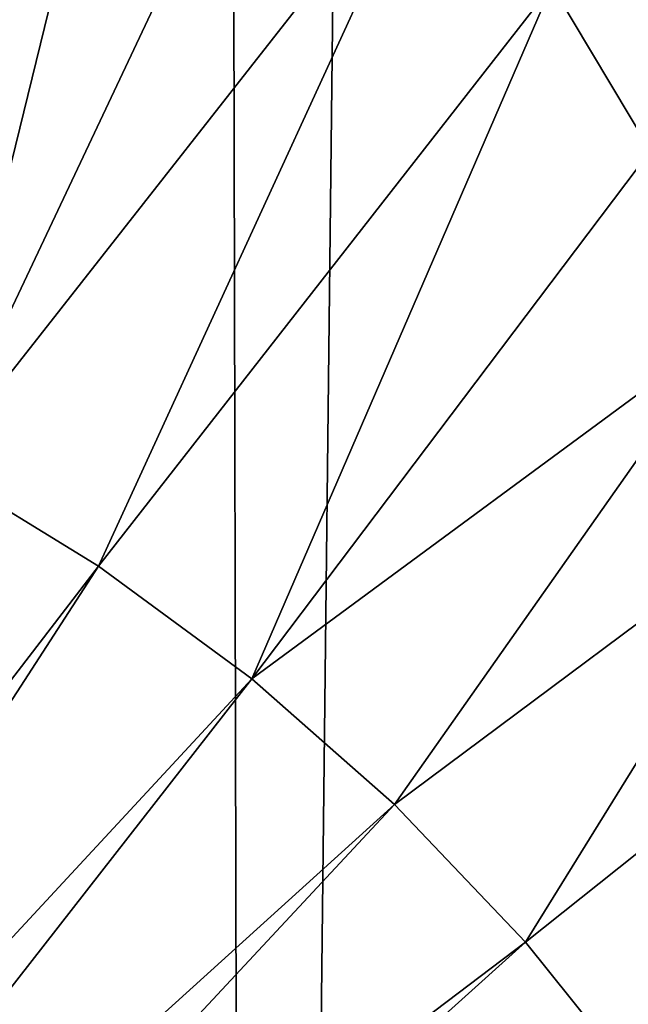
# Model space of a CAD drawing. Header units: metres. Extents: x -24 to 72, y -247 to 22.
# Tile 305 of 573: x 2.31 to 3.54, y -184.26 to -182.27. Entities that reach past the tile are written whole.
import ezdxf

# ---------------------------------------------------------------- set-up
doc = ezdxf.new("R2010")
doc.units = ezdxf.units.M
doc.layers.add('solid_509589_MEDIA_SW0001', color=7, linetype='CONTINUOUS')

msp = doc.modelspace()

# ---------------------------------------------------------------- linework, layer by layer
at = {"layer": 'solid_509589_MEDIA_SW0001'}
for points in [[(1.84221, -196.565338, 278.030243), (1.273439, -103.115448, 276.353088), (2.561803, -103.113213, 276.48111)], [(2.779046, -196.665558, 278.144073), (1.84221, -196.565338, 278.030243), (2.561803, -103.113213, 276.48111)], [(2.779046, -196.665558, 278.144073), (2.561803, -103.113213, 276.48111), (3.857469, -103.109459, 276.696259)], [(3.724629, -196.808136, 278.305695), (2.779046, -196.665558, 278.144073), (3.857469, -103.109459, 276.696259)], [(1.80247, -183.003326, 309.19809), (2.597559, -181.333771, 309.039154), (2.278573, -181.097702, 309.03595)], [(2.145811, -183.174316, 309.189972), (2.597559, -181.333771, 309.039154), (1.80247, -183.003326, 309.19809)], [(2.145811, -183.174316, 309.189972), (2.890478, -181.598907, 309.042816), (2.597559, -181.333771, 309.039154)], [(2.145811, -183.174316, 309.189972), (3.154227, -181.889801, 309.046967), (2.890478, -181.598907, 309.042816)], [(2.473044, -183.374359, 309.180481), (3.154227, -181.889801, 309.046967), (2.145811, -183.174316, 309.189972)], [(2.473044, -183.374359, 309.180481), (3.386764, -182.20372, 309.051575), (3.154227, -181.889801, 309.046967)], [(2.781712, -183.601944, 309.169678), (3.386764, -182.20372, 309.051575), (2.473044, -183.374359, 309.180481)], [(2.781712, -183.601944, 309.169678), (3.586152, -182.537399, 309.05661), (3.386764, -182.20372, 309.051575)], [(3.386764, -182.20372, 309.051575), (3.586152, -182.537399, 309.05661), (3.751212, -182.262848, 309.038208)], [(2.781712, -183.601944, 309.169678), (3.750791, -182.887665, 309.062012), (3.586152, -182.537399, 309.05661)], [(3.069498, -183.855362, 309.157684), (3.750791, -182.887665, 309.062012), (2.781712, -183.601944, 309.169678)], [(3.069498, -183.855362, 309.157684), (3.879523, -183.251404, 309.06781), (3.750791, -182.887665, 309.062012)], [(2.473044, -183.374359, 309.180481), (2.145811, -183.174316, 309.189972), (1.169075, -185.071167, 309.272491)], [(3.33424, -184.132721, 309.144562), (3.879523, -183.251404, 309.06781), (3.069498, -183.855362, 309.157684)], [(3.33424, -184.132721, 309.144562), (3.971172, -183.624878, 309.073914), (3.879523, -183.251404, 309.06781)], [(2.473044, -183.374359, 309.180481), (1.169075, -185.071167, 309.272491), (1.266428, -185.236282, 309.269379)], [(2.781712, -183.601944, 309.169678), (2.473044, -183.374359, 309.180481), (1.266428, -185.236282, 309.269379)], [(2.781712, -183.601944, 309.169678), (1.266428, -185.236282, 309.269379), (1.416768, -185.350723, 309.263947)], [(3.069498, -183.855362, 309.157684), (2.781712, -183.601944, 309.169678), (1.416768, -185.350723, 309.263947)], [(3.573952, -184.431915, 309.130402), (3.971172, -183.624878, 309.073914), (3.33424, -184.132721, 309.144562)], [(3.069498, -183.855362, 309.157684), (1.416768, -185.350723, 309.263947), (1.556792, -185.477554, 309.257935)], [(3.33424, -184.132721, 309.144562), (3.069498, -183.855362, 309.157684), (1.556792, -185.477554, 309.257935)], [(3.33424, -184.132721, 309.144562), (1.556792, -185.477554, 309.257935), (1.685479, -185.615845, 309.251373)], [(3.573952, -184.431915, 309.130402), (3.33424, -184.132721, 309.144562), (1.685479, -185.615845, 309.251373)]]:
    msp.add_3dface(points, dxfattribs=at)

doc.saveas('drawing.dxf')
